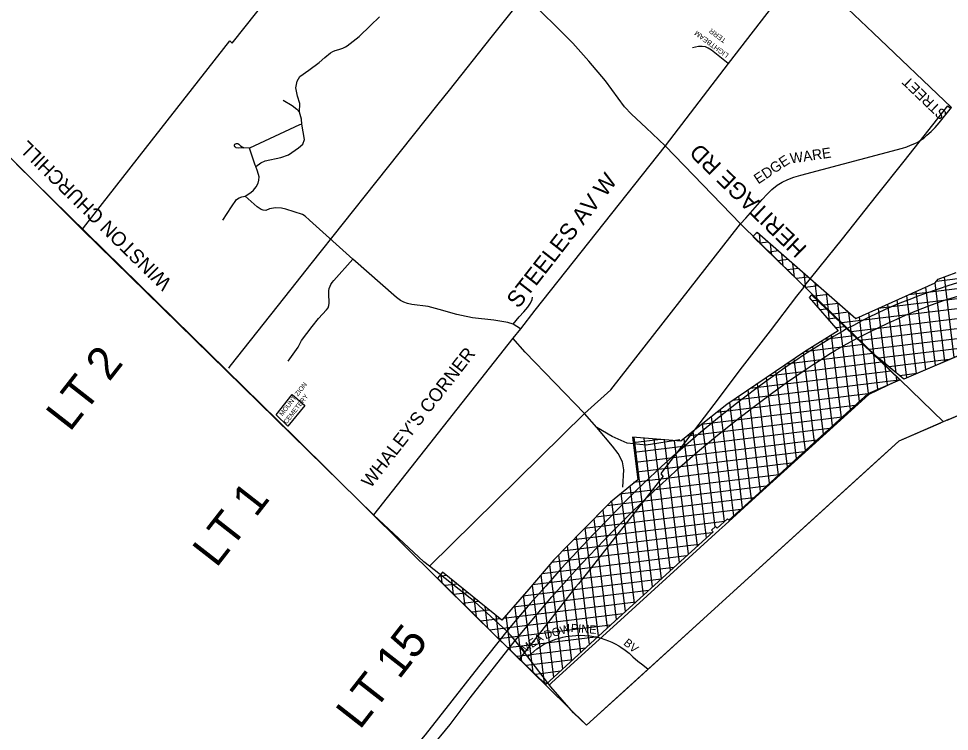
# Model space of a CAD drawing. Extents: x 586326 to 623965, y 4819854 to 4857850.
# Drawn here: x 595945 to 598761, y 4828341 to 4830499 of the extents above; entities that cross this region are included whole.
import ezdxf

# ---------------------------------------------------------------- set-up
doc = ezdxf.new("R2010")
doc.units = 0
for name, color, linetype in [('407 Parkway Belt', 7, 'Continuous'), ('Cemeteries', 7, 'Continuous'), ('Hydro ROW', 7, 'Continuous'), ('Lots_Concessions', 7, 'Continuous'), ('Major Rds and Hwys', 7, 'Continuous'), ('Major Rds Lbls', 7, 'Continuous'), ('Minor Rd Lbls', 7, 'Continuous'), ('Minor Rds', 7, 'Continuous'), ('Municipal Bdry', 7, 'Continuous'), ('Private Rds', 7, 'Continuous'), ('Proposed Minor Rds', 7, 'Continuous'), ('Proposed Secondary Rds', 7, 'Continuous'), ('Pts of Interest', 7, 'Continuous'), ('Secondary Rds Lbls', 7, 'Continuous')]:
    doc.layers.add(name, color=color, linetype=linetype)

msp = doc.modelspace()

# ---------------------------------------------------------------- linework, layer by layer
at = {"layer": '407 Parkway Belt'}
for p, q in [((598183.8, 4829848.8), (598174.9, 4829847.8)), ((598190.2, 4829816), (598186.5, 4829846.4)), ((598214, 4829822.3), (598187.1, 4829819)), ((598224.5, 4829782.8), (598220.4, 4829816.8)), ((599541.5, 4829804), (598722.3, 4829703.4)), ((598244.3, 4829795.8), (598214.8, 4829792.2)), ((598258.9, 4829749.5), (598254.2, 4829787.2)), ((598274.6, 4829769.3), (598242.5, 4829765.4)), ((598293.2, 4829716.3), (598288.1, 4829757.5)), ((599445.4, 4829762), (598638.9, 4829662.9)), ((598304.9, 4829742.8), (598270.2, 4829738.5)), ((598335.2, 4829716.3), (598297.8, 4829711.7)), ((598327.5, 4829683), (598322, 4829727.9)), ((599349.4, 4829719.9), (598546, 4829621.3)), ((598776.4, 4829472.9), (598746.5, 4829716.3)), ((598365.5, 4829689.8), (598325.5, 4829684.9)), ((598361.8, 4829649.7), (598355.8, 4829698.3)), ((598747.7, 4829460.6), (598718.5, 4829698.6)), ((598395.8, 4829663.3), (598353.2, 4829658.1)), ((598396.1, 4829616.5), (598389.7, 4829668.6)), ((599251.9, 4829677.7), (598436.2, 4829577.6)), ((598661.6, 4829423.5), (598632.5, 4829660.1)), ((598690.3, 4829435.8), (598661.2, 4829672.9)), ((598719, 4829448.2), (598689.8, 4829685.8)), ((598361.2, 4829645.9), (598345.9, 4829644)), ((598363.9, 4829623.5), (598361.1, 4829646)), ((598426.1, 4829636.8), (598380.9, 4829631.2)), ((598430.4, 4829583.2), (598423.6, 4829639)), ((599153.8, 4829635.5), (598464, 4829550.8)), ((598600.8, 4829426.5), (598575.2, 4829634.4)), ((598632.9, 4829411.1), (598603.9, 4829647.2)), ((598389.2, 4829619.1), (598369.8, 4829616.7)), ((598399, 4829583.3), (598395.3, 4829613.2)), ((598456.4, 4829610.3), (598408.6, 4829604.4)), ((598464.7, 4829550.1), (598457.4, 4829609.4)), ((598533.3, 4829483.8), (598517.9, 4829608.7)), ((598567.1, 4829454.6), (598546.6, 4829621.5)), ((598417.2, 4829592.3), (598393.6, 4829589.4)), ((598462.2, 4829315.2), (598429.6, 4829580.5)), ((598499, 4829516.9), (598489.3, 4829595.9)), ((599055.7, 4829593.2), (598491.7, 4829523.9)), ((598445, 4829565.5), (598417.5, 4829562.2)), ((598489.4, 4829339.9), (598463.9, 4829547.3)), ((598957.5, 4829550.9), (598519.5, 4829497.1)), ((598407.8, 4829265.8), (598376.2, 4829523.1)), ((598472.8, 4829538.7), (598383.7, 4829527.8)), ((598435, 4829290.5), (598404.3, 4829540.4)), ((598500.7, 4829511.9), (598322.4, 4829490)), ((598380.6, 4829241.1), (598348.1, 4829505.9)), ((598516.6, 4829364.2), (598498.2, 4829514.4)), ((598859.4, 4829508.6), (598548.1, 4829470.4)), ((598528.6, 4829485.1), (598267.9, 4829453.1)), ((598326.2, 4829191.6), (598292.1, 4829469.5)), ((598353.4, 4829216.4), (598320, 4829488.4)), ((598545.3, 4829376.7), (598532.4, 4829481.4)), ((598761.2, 4829466.4), (598579.7, 4829444.1)), ((598556.4, 4829458.3), (598213.5, 4829416.2)), ((598299, 4829166.8), (598264.2, 4829450.6)), ((598574, 4829389.3), (598566.7, 4829448.4)), ((598584.3, 4829431.5), (598159.1, 4829379.3)), ((598244.7, 4829117.1), (598208.4, 4829412.7)), ((598271.9, 4829142), (598236.3, 4829431.6)), ((598602.6, 4829401.8), (598601, 4829415.5)), ((598663, 4829424.1), (598611.3, 4829417.7)), ((598608.1, 4829404.2), (598104.7, 4829342.4)), ((598217.5, 4829092.3), (598180.5, 4829393.8)), ((598514.2, 4829362.4), (598056.8, 4829306.3)), ((598163.1, 4829042.7), (598124.7, 4829356)), ((598190.3, 4829067.4), (598152.6, 4829374.9)), ((598475.7, 4829327.5), (598011.8, 4829270.5)), ((598135.9, 4829018.1), (598096.8, 4829337)), ((598080.6, 4828976.1), (598041.6, 4829294.2)), ((598108.7, 4828993.5), (598069.1, 4829316.1)), ((598437.3, 4829292.5), (597967.1, 4829234.8)), ((598052.4, 4828959.8), (598014, 4829272.3)), ((598398.8, 4829257.6), (597807.8, 4829185)), ((598026.3, 4828926.6), (597986.5, 4829250.1)), ((597887, 4829225), (597803.6, 4829214.7)), ((597863.1, 4828778.3), (597807.5, 4829231.4)), ((598360.3, 4829222.7), (597812, 4829155.3)), ((597890.3, 4828802.9), (597838.1, 4829228)), ((597917.5, 4828827.6), (597868.6, 4829225.7)), ((597944.7, 4828852.3), (597899.1, 4829223.7)), ((597971.9, 4828877.1), (597929.6, 4829221.2)), ((597999.1, 4828901.9), (597959.2, 4829226.6)), ((598321.9, 4829187.7), (597815.2, 4829125.5)), ((598283.7, 4829152.8), (597805.1, 4829094)), ((598245.5, 4829117.9), (597764.2, 4829058.8)), ((598207.3, 4829083), (597725.4, 4829023.8)), ((597835.9, 4828753.5), (597795.2, 4829085.5)), ((598169.1, 4829048), (597691.6, 4828989.4)), ((597808.8, 4828728.8), (597767.8, 4829062)), ((598130.4, 4829013.1), (597657.7, 4828955)), ((597754.4, 4828679.3), (597713.6, 4829011.8)), ((597781.6, 4828704), (597740.5, 4829038.4)), ((597727.2, 4828654.3), (597686.7, 4828984.5)), ((598081.4, 4828976.8), (597623.9, 4828920.7)), ((597700.1, 4828629.3), (597659.8, 4828957.2)), ((598043, 4828941.9), (597590, 4828886.3)), ((597672.9, 4828604.2), (597632.9, 4828929.9)), ((598004.7, 4828907), (597557.5, 4828852.1)), ((597645.8, 4828579.2), (597606.1, 4828902.5)), ((597966.3, 4828872), (597528.8, 4828818.3)), ((597618.6, 4828554.2), (597579.2, 4828875.2)), ((597591.5, 4828529.1), (597552.5, 4828846.2)), ((597226.9, 4828790.6), (597223.5, 4828818.3)), ((597928, 4828837.1), (597500, 4828784.5)), ((597564.3, 4828504.1), (597526.1, 4828815.2)), ((597240, 4828813.1), (597217.2, 4828810.3)), ((597272.3, 4828786.8), (597235.2, 4828782.3)), ((597261.3, 4828756.2), (597255.9, 4828800.1)), ((597889.5, 4828802.1), (597470.9, 4828750.7)), ((597304.6, 4828760.5), (597262.2, 4828755.3)), ((597295.8, 4828721.9), (597289.5, 4828772.8)), ((597850.9, 4828767.2), (597441.5, 4828716.9)), ((597536.2, 4828486.8), (597499.7, 4828784.1)), ((597336.9, 4828734.3), (597289.2, 4828728.4)), ((597330.2, 4828687.5), (597323.1, 4828745.5)), ((597812.5, 4828732.2), (597412.1, 4828683.1)), ((597501.9, 4828520), (597473.2, 4828753.4)), ((597369.2, 4828708), (597316.2, 4828701.5)), ((597364.7, 4828653.2), (597356.7, 4828718.2)), ((597467.6, 4828553.2), (597446.8, 4828723)), ((597401.5, 4828681.8), (597343.2, 4828674.6)), ((597774.2, 4828697.3), (597370.2, 4828647.7)), ((597399, 4828619.6), (597390.3, 4828690.9)), ((597433.3, 4828586.4), (597420.3, 4828692.5)), ((597736, 4828662.4), (597397.7, 4828620.9)), ((597698.2, 4828627.5), (597425.4, 4828594)), ((597660.4, 4828592.7), (597453.1, 4828567.2)), ((597622.6, 4828557.8), (597480.9, 4828540.4)), ((597584.8, 4828522.9), (597508.6, 4828513.6)), ((597546.9, 4828488.1), (597536.3, 4828486.7))]:
    msp.add_line(p, q, dxfattribs=at)
msp.add_lwpolyline([(599001.1, 4829569.7), (598623.9, 4829407.2), (598541, 4829476.3), (598443.9, 4829570.2), (598166.3, 4829839.2), (598179.7, 4829852.4), (598478.4, 4829591), (598718.6, 4829698.6), (598727.7, 4829710.5), (598781.9, 4829730.1)], dxfattribs=at)
msp.add_lwpolyline([(598445.3, 4829565.2), (598436.6, 4829573.8), (598343.9, 4829662.5), (598337, 4829654.1), (598425.2, 4829553.3), (598323.1, 4829490.5), (598087.6, 4829330.8), (597990.8, 4829253.8), (597949.3, 4829219.3), (597802.1, 4829231.8), (597818.4, 4829102), (597735.9, 4829034.5), (597650.4, 4828947.6), (597564.9, 4828860.8), (597488.6, 4828771.1), (597407, 4828677.3), (597227.3, 4828823.3), (597212.8, 4828804.7), (597374.7, 4828643.2), (597540.8, 4828482.4), (597749.2, 4828674.6), (597858.2, 4828773.8), (597916, 4828826.2), (598046.7, 4828945.2), (598041.6, 4828950), (598053.5, 4828960.8), (598058.5, 4828955.9), (598090.3, 4828984.9), (598094.3, 4828980.4), (598173.6, 4829052.1), (598329.4, 4829194.5), (598515.7, 4829363.8), (598611.3, 4829405.6)], close=True, dxfattribs=at)
at = {"layer": 'Cemeteries'}
for p, q in [((596724.2, 4829299.4), (596772.3, 4829360.7)), ((596772.3, 4829360.7), (596810.8, 4829327.2)), ((596810.8, 4829327.2), (596759.8, 4829264.5)), ((596759.8, 4829264.5), (596724.2, 4829299.4))]:
    msp.add_line(p, q, dxfattribs=at)
at = {"layer": 'Hydro ROW'}
for p, q in [((599435.8, 4829576.8), (598754.1, 4829282.6)), ((598964.7, 4829554.3), (598623.9, 4829407.2)), ((598601.5, 4829400.8), (598517.3, 4829361.2)), ((598517.3, 4829361.2), (598175.1, 4829049.8)), ((598734.1, 4829273.9), (598608.6, 4829219.8)), ((598608.6, 4829219.8), (598184.4, 4828833.8)), ((598175.1, 4829049.8), (598083.1, 4828966.2)), ((598083.1, 4828966.2), (598065, 4828949.7)), ((598065, 4828949.7), (597755.2, 4828667.9)), ((598184.4, 4828833.8), (597663.2, 4828359.5)), ((597755.2, 4828667.9), (597659.5, 4828580.9)), ((597659.5, 4828580.9), (597557.2, 4828487.9)), ((597557.2, 4828487.9), (597551.9, 4828483))]:
    msp.add_line(p, q, dxfattribs=at)
at = {"layer": 'Lots_Concessions'}
for p, q in [((596591, 4830424.6), (596998.8, 4830936.6)), ((597375.3, 4830441.7), (597477.4, 4830570.1)), ((596329.3, 4830105.9), (596583.6, 4830432)), ((596583.6, 4830432), (596591, 4830424.6)), ((597248.4, 4830282.2), (597375.3, 4830441.7)), ((597214.8, 4830240), (597248.4, 4830282.2)), ((597025.6, 4830002.2), (597214.8, 4830240)), ((598624.7, 4830067), (598756.7, 4830234.7)), ((598756.7, 4830234.7), (598764.4, 4830227.2)), ((596148.6, 4829874.3), (596329.3, 4830105.9)), ((598540.8, 4829962.3), (598624.7, 4830067)), ((596830.6, 4829756.2), (597025.6, 4830002.2)), ((598437.9, 4829832.1), (598540.8, 4829962.3)), ((596138.2, 4829860.9), (596148.6, 4829874.3)), ((598320.4, 4829685.6), (598437.9, 4829832.1)), ((596770, 4829679.6), (596830.6, 4829756.2)), ((596585.5, 4829446.4), (596770, 4829679.6)), ((598300.1, 4829658.1), (598320.6, 4829685)), ((598219.7, 4829553.3), (598300.1, 4829658.1)), ((598135.4, 4829444.4), (598219.7, 4829553.3)), ((596580.6, 4829440.2), (596585.5, 4829446.4)), ((598049.6, 4829330.9), (598135.4, 4829444.4)), ((597990.8, 4829253.8), (598049.6, 4829330.9)), ((597892.5, 4829125.3), (597990.8, 4829253.8)), ((597889, 4829120.7), (597892.5, 4829125.3)), ((597895.2, 4829113.7), (597662, 4828816.5)), ((597895.2, 4829113.7), (597889, 4829120.7)), ((597662, 4828816.5), (597639, 4828787.2)), ((597639, 4828787.2), (597630.1, 4828777.1)), ((597630.1, 4828777.1), (597539.1, 4828660.5)), ((597539.1, 4828660.5), (597460.8, 4828560.3))]:
    msp.add_line(p, q, dxfattribs=at)
at = {"layer": 'Major Rds and Hwys'}
for points in [[(598318.6, 4830657.8), (598091.8, 4830362.9)], [(597901.1, 4830113.7), (597843.7, 4830167.7), (597799.9, 4830209.6), (597778.6, 4830231.3), (597720.5, 4830310.4), (597670.7, 4830370.2), (597622.4, 4830424.4), (597477.5, 4830568.5), (597419.3, 4830626.3)], [(598091.8, 4830362.9), (597901.1, 4830113.7)], [(596137.4, 4829860.2), (595861.6, 4830135), (595702.4, 4830288.3)], [(597901.1, 4830113.7), (597506.8, 4829616.1), (597463.2, 4829559.5)], [(598129.7, 4829877.5), (597901.1, 4830113.7)], [(597018.9, 4828996.1), (596574.1, 4829432.1), (596137.4, 4829860.2)], [(598452, 4829560.3), (598129.7, 4829877.5)], [(598482.2, 4829530.9), (598521, 4829550.7), (598547.7, 4829563.9), (598575, 4829576.8), (598602.5, 4829589.2), (598629.1, 4829600.7), (598667.8, 4829616.9), (598707.4, 4829631.8), (598747, 4829646), (598787.2, 4829658.4), (598832.7, 4829671.2), (598959.7, 4829703.7), (599079.9, 4829735.8), (599141.9, 4829754.2), (599203.3, 4829774.4), (599264.5, 4829795.8), (599325.6, 4829818.9), (599362.5, 4829834.4), (599384.2, 4829843.8), (599400, 4829850.7), (599416.3, 4829858.8)], [(598786.4, 4829698.8), (598757.2, 4829689.8), (598727.1, 4829679.8), (598689.7, 4829666.8), (598665.9, 4829658.3), (598641.3, 4829648.7), (598616.8, 4829639.2), (598592.2, 4829628.9), (598567.1, 4829617.9), (598542.2, 4829606.4), (598518.6, 4829594.7), (598494.8, 4829583), (598470.9, 4829570.2), (598452, 4829560.3)], [(598452, 4829560.3), (598448.6, 4829558.2), (598440.6, 4829553.4), (598410.8, 4829536.4), (598381.4, 4829518.2), (598352.1, 4829500.2), (598322.8, 4829481.5), (598293.5, 4829461.8), (598265, 4829442.4), (598237.2, 4829422.2), (598205.9, 4829400), (598176.2, 4829378.3), (598117.4, 4829333.8), (598059.3, 4829287.9), (598002.7, 4829240.7), (597946.8, 4829192.7), (597919, 4829168.4), (597890.8, 4829142.9), (597837.3, 4829092.2), (597809.7, 4829065.9), (597783.6, 4829039.8), (597733.6, 4828988.8), (597684.3, 4828937.9), (597635.7, 4828886.2), (597587.2, 4828833.9), (597539.9, 4828780.7), (597492.8, 4828727.8), (597446.3, 4828673.9), (597422.4, 4828644)], [(597463.2, 4829559.5), (597440.8, 4829531.1)], [(598482.2, 4829530.9), (598465.9, 4829546.8), (598452, 4829560.3)], [(597440.8, 4829531.1), (597018.9, 4828996.1)], [(597447.8, 4828616.4), (597513.9, 4828696.2), (597558.1, 4828747.9), (597602.8, 4828797.8), (597648.7, 4828847.7), (597694.6, 4828896.7), (597741.1, 4828944.8), (597788.3, 4828992.2), (597839.9, 4829042.9), (597892, 4829091.7), (597931.3, 4829127.6), (597945.4, 4829140.5), (597999.3, 4829186.8), (598053.9, 4829232.2), (598109.9, 4829277.9), (598166.5, 4829321.2), (598223.3, 4829363.9), (598272, 4829399.4), (598321.7, 4829433.7), (598349, 4829451.7), (598376.2, 4829469.3), (598395.4, 4829481.8), (598416.2, 4829493.8), (598442.4, 4829508.7), (598482.2, 4829530.9)], [(598744.1, 4829278.2), (598482.2, 4829530.9)], [(597188.3, 4828841.5), (597171.5, 4828854.7), (597018.9, 4828996.1)], [(597422.4, 4828644), (597325.7, 4828733.3), (597188.3, 4828841.5)], [(597422.4, 4828644), (597336.7, 4828536.6), (597175.2, 4828330.6), (597130, 4828277.2), (597083.2, 4828225.2), (597018.9, 4828159.2), (596940.1, 4828086.1), (596861, 4828019.6), (596820.5, 4827988.1)], [(597447.8, 4828616.4), (597435.5, 4828629.8), (597422.4, 4828644)], [(597311.8, 4828442.1), (597447.8, 4828616.4)], [(597485.7, 4828566.5), (597447.8, 4828616.4)], [(597623.7, 4828397.5), (597555, 4828475.7), (597485.7, 4828566.5)], [(596550, 4827728.7), (596672, 4827829.3), (596911.4, 4828017.5), (597011.4, 4828104.8), (597082.3, 4828173.3), (597126.3, 4828218.9), (597189, 4828287.3), (597251, 4828361.7), (597311.8, 4828442.1)], [(597623.7, 4828397.5), (597663.1, 4828359.5)]]:
    msp.add_lwpolyline(points, dxfattribs=at)
at = {"layer": 'Minor Rds'}
msp.add_lwpolyline([(598091.8, 4830362.9), (598041.4, 4830403.2), (598031.4, 4830409.6), (598023.5, 4830413.5), (598013.2, 4830414.8), (598002.7, 4830414.3), (597984.3, 4830410.5)], dxfattribs=at)
at = {"layer": 'Municipal Bdry'}
for p, q in [((595938.2, 4830058.2), (596361.8, 4829642.3)), ((596361.8, 4829642.3), (596785.1, 4829228)), ((598759.3, 4829285.4), (598608.6, 4829219.8)), ((596785.1, 4829228), (597323.9, 4828693.8)), ((597323.9, 4828693.8), (597663.2, 4828359.5)), ((597790.4, 4828475.2), (597663.2, 4828359.5))]:
    msp.add_line(p, q, dxfattribs=at)
for points in [[(598759.3, 4829285.4), (599229.5, 4829487.8), (599627.6, 4829659.5), (599648.8, 4829668.7)], [(598608.6, 4829219.8), (598522.5, 4829141.4), (598107.8, 4828764.1), (597790.4, 4828475.2)]]:
    msp.add_lwpolyline(points, dxfattribs=at)
at = {"layer": 'Private Rds'}
for points in [[(596794.9, 4830215.7), (596795.8, 4830241.9), (596788.5, 4830264.2), (596783.5, 4830289.4), (596787.7, 4830309.5), (596796, 4830323.4), (596822.9, 4830342.5), (596853.9, 4830365.9), (596871.2, 4830381.4), (596889.1, 4830395.5), (596895.9, 4830399.2), (596903.3, 4830402.3), (596914.3, 4830405.8), (596925.6, 4830409.7), (596934, 4830413.5), (596939.3, 4830416.3), (596975.2, 4830444.9), (597009.8, 4830478.3), (597037.2, 4830504.6)], [(596745.3, 4830251.9), (596772.2, 4830235.6), (596787.1, 4830224.8), (596794.9, 4830215.7)], [(596802.3, 4830179.3), (596801.4, 4830194.1), (596794.9, 4830215.7)], [(596802.3, 4830179.3), (596794.6, 4830177.7), (596643.2, 4830106.5)], [(596663.1, 4830051.3), (596677.8, 4830061.8), (596691.2, 4830068), (596737.9, 4830078.1), (596761.5, 4830086.9), (596792.2, 4830107.8), (596804.6, 4830119.2), (596810.4, 4830132.5), (596802.3, 4830179.3)], [(596626.1, 4830107.7), (596611, 4830106.2), (596603.5, 4830108), (596601.2, 4830109.2), (596598.8, 4830111.1), (596598.1, 4830113.3), (596598.3, 4830115.7), (596599.5, 4830118.6)], [(596599.5, 4830118.6), (596601.2, 4830120.2), (596604.1, 4830121.1), (596607.8, 4830120.6), (596611.3, 4830118.6), (596616.8, 4830113.6), (596626.1, 4830107.7)], [(596643.2, 4830106.5), (596626.1, 4830107.7)], [(596663.1, 4830051.3), (596661.2, 4830055.2), (596643.2, 4830106.5)], [(596630.4, 4829961.5), (596647.3, 4829972.6), (596655.9, 4829979.9), (596663.4, 4829989.4), (596669.5, 4830000.9), (596671.7, 4830009.5), (596672.9, 4830020.3), (596668.2, 4830037.4), (596663.1, 4830051.3)], [(596563, 4829888.4), (596589.2, 4829928.5), (596604.7, 4829950.7), (596611.8, 4829956.6), (596620.2, 4829959.6), (596630.4, 4829961.5)], [(596956.2, 4829770.7), (596824.9, 4829888.8), (596812.5, 4829900.4), (596803.9, 4829906.1), (596753.2, 4829922.1), (596740.5, 4829924.7), (596722.1, 4829925.7), (596703.6, 4829923.2), (596692.9, 4829918.1), (596685.3, 4829919), (596679, 4829920.7), (596667.2, 4829928.5), (596630.4, 4829961.5)], [(596760.6, 4829462.2), (596791, 4829503.9), (596801.2, 4829523.9), (596833.2, 4829566.6), (596852.8, 4829590.6), (596877, 4829617.2), (596881.2, 4829623.4), (596884, 4829630.5), (596885.1, 4829637.5), (596883.2, 4829666.8), (596883.5, 4829674.9), (596884.9, 4829681.6), (596887.3, 4829688.4), (596890, 4829693.8), (596894, 4829700.3), (596898.7, 4829706.1), (596956.2, 4829770.7)], [(597441.2, 4829573.6), (597425.6, 4829578.4), (597382.9, 4829585.6), (597318.1, 4829593.4), (597284.7, 4829599.8), (597271, 4829602.6), (597217.5, 4829618.6), (597183.9, 4829627), (597134.7, 4829632.9), (597121.6, 4829635.9), (597110.9, 4829639.9), (597101, 4829645.3), (597088, 4829654.9), (596956.2, 4829770.7)], [(597441.2, 4829573.6), (597460.1, 4829596.1), (597474, 4829611.5), (597485.7, 4829625.7), (597493.8, 4829637.3), (597499.1, 4829648.7), (597500.3, 4829655.7)], [(597463.2, 4829559.5), (597441.8, 4829573.4), (597441.2, 4829573.6)]]:
    msp.add_lwpolyline(points, dxfattribs=at)
at = {"layer": 'Proposed Minor Rds'}
for points in [[(597657.5, 4829303.8), (597478, 4829489.4), (597440.9, 4829530.9), (597440.8, 4829531.1)], [(597694.2, 4829260.9), (597657.5, 4829303.8)], [(597945.6, 4829223.3), (597844.2, 4829207.2), (597786.3, 4829213.1), (597741.3, 4829233.4), (597694.2, 4829260.9)], [(597773, 4829080.3), (597775.9, 4829132.4), (597771.9, 4829156.8), (597758.7, 4829182), (597742, 4829204.9), (597694.2, 4829260.9)]]:
    msp.add_lwpolyline(points, dxfattribs=at)
at = {"layer": 'Proposed Secondary Rds'}
for points in [[(598767.6, 4830229.6), (598530.7, 4830455.4), (598319.8, 4830656.6), (598318.6, 4830657.8)], [(598656.6, 4830120.3), (598666, 4830124.9), (598674.5, 4830130.5), (598684, 4830137.2), (598693.6, 4830145.5), (598706.6, 4830157.3), (598718.4, 4830169.1), (598730.1, 4830182.9), (598767.6, 4830229.6)], [(598145.6, 4829894.3), (598195.4, 4829951.4), (598210.1, 4829967.6), (598224.5, 4829981.7), (598240.8, 4829994.4), (598255.8, 4830003.8), (598272.5, 4830011.7), (598290.8, 4830019), (598311.6, 4830025.2), (598619.9, 4830107.1), (598632.6, 4830111.1), (598643.8, 4830115.3), (598656.6, 4830120.3)], [(598129.7, 4829877.5), (598145.6, 4829894.3)], [(597657.5, 4829303.8), (597736.7, 4829374.9), (598129.7, 4829877.5)], [(597188.3, 4828841.5), (597657.5, 4829303.8)], [(597485.7, 4828566.5), (597512.8, 4828590.4), (597524.2, 4828598.4), (597533, 4828604), (597545.6, 4828610.3), (597555, 4828614.3), (597567.9, 4828619.4), (597577.8, 4828622.4), (597591.3, 4828625.9), (597601.3, 4828628.1), (597619.6, 4828630.4), (597631.1, 4828631.3), (597646.7, 4828631.8), (597658, 4828631.6), (597673.7, 4828629.8), (597685.2, 4828628.3), (597696.6, 4828625.8), (597707.7, 4828622.9), (597718.9, 4828619.4), (597729.7, 4828615.4), (597740.2, 4828611), (597750.6, 4828605.6), (597760.8, 4828600), (597767.3, 4828596.1), (597780, 4828587.1), (597792.1, 4828577.5), (597803.5, 4828566.9), (597818.8, 4828553.9), (597834.2, 4828542.1), (597850, 4828529.5)]]:
    msp.add_lwpolyline(points, dxfattribs=at)

# ---------------------------------------------------------------- texts
at = {"layer": 'Cemeteries'}
for s, p in [('MOUNT ZION', (596743.3, 4829294.5)), ('CEMETERY', (596756.2, 4829270.4))]:
    msp.add_text(s, height=14, rotation=52, dxfattribs=at).set_placement(p)
at = {"layer": 'Lots_Concessions'}
for s, p in [('LT 2', (596099.9, 4829245.2)), ('LT 1', (596543.2, 4828833.8)), ('LT 15', (596977.2, 4828343.5))]:
    msp.add_text(s, height=100, rotation=52, dxfattribs=at).set_placement(p)
at = {"layer": 'Major Rds Lbls'}
for s, height, rotation, p in [('WINSTON CHURCHILL          BV', 42.862, 135.5551, (596410.9, 4829702.5)), ('HERITAGE RD', 49.992, 135.8158, (598333.1, 4829806.2)), ('STEELES AV W', 49.998, 52.1074, (597457.2, 4829618.9))]:
    msp.add_text(s, height=height, rotation=rotation, dxfattribs=at).set_placement(p)
at = {"layer": 'Minor Rd Lbls'}
for s, p in [('LIGHTBEAM', (598095.2, 4830390.9)), ('TERR', (598087.7, 4830436))]:
    msp.add_text(s, height=15.3, rotation=143.5368, dxfattribs=at).set_placement(p)
at = {"layer": 'Pts of Interest'}
msp.add_text("WHALEY'S CORNER", height=39.984, rotation=52, dxfattribs=at).set_placement((597010.2, 4829075.4))
at = {"layer": 'Secondary Rds Lbls'}
for s, height, rotation, p in [('HEREFORD         STREET', 31.252, 136.1287, (599000.8, 4829977.1)), ('EDGE', 31.25, 33.6123, (598182.9, 4829996.6)), ('WARE', 31.25, 8.4844, (598281.7, 4830059.9)), ('DOW', 25, 15.9921, (597539.1, 4828619.9)), ('PINE', 25, 355.6914, (597615.1, 4828641.9)), ('MEA', 25, 34.9673, (597475.7, 4828576.6)), ('BV', 25, 320.1088, (597773.3, 4828605.2))]:
    msp.add_text(s, height=height, rotation=rotation, dxfattribs=at).set_placement(p)

doc.saveas('drawing.dxf')
